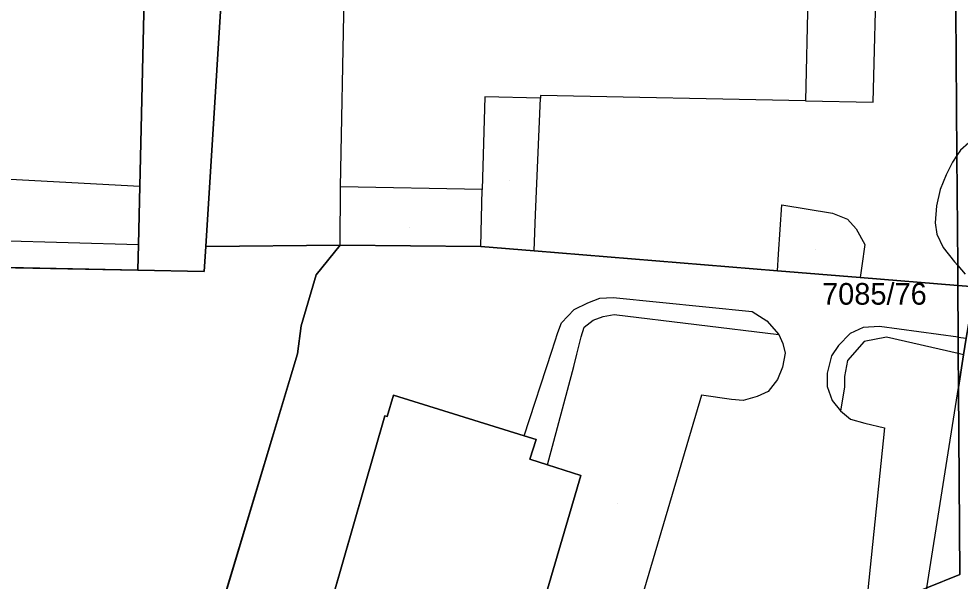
# Model space of a CAD drawing. Extents: x -266199 to -261993, y -1239047 to -1235108.
# Drawn here: x -263596.4 to -263509.4, y -1236835.9 to -1236783.9 of the extents above; entities that cross this region are included whole.
import ezdxf

# ---------------------------------------------------------------- set-up
doc = ezdxf.new("R2010")
doc.units = 0
for name, color, linetype in [('body_kn', 7, 'Continuous'), ('kladpar_druhypozemkov', 7, 'Continuous'), ('kladpar_hranice', 7, 'Continuous'), ('kladpar_parcelnecisla', 7, 'Continuous'), ('kladpar_plochy', 7, 'Continuous'), ('zappar_hrandruhpozemk', 7, 'Continuous')]:
    doc.layers.add(name, color=color, linetype=linetype)

msp = doc.modelspace()

# ---------------------------------------------------------------- linework, layer by layer
at = {"layer": 'body_kn'}
for p, q in [((-263553.34, -1236791.13), (-263553.34, -1236791.13)), ((-263548.18, -1236791.01), (-263548.18, -1236791.01)), ((-263548.18, -1236791.24), (-263548.18, -1236791.24)), ((-263523.72, -1236791.48), (-263523.72, -1236791.48)), ((-263523.72, -1236791.48), (-263523.72, -1236791.48)), ((-263517.47, -1236791.63), (-263517.47, -1236791.63)), ((-263517.47, -1236791.63), (-263517.47, -1236791.63)), ((-263509.73, -1236796.55), (-263509.73, -1236796.55)), ((-263509.73, -1236796.55), (-263509.73, -1236796.55)), ((-263510.14, -1236797.15), (-263510.14, -1236797.15)), ((-263510.73, -1236798.32), (-263510.73, -1236798.32)), ((-263585.19, -1236799.38), (-263585.19, -1236799.38)), ((-263566.66, -1236799.45), (-263566.66, -1236799.45)), ((-263566.66, -1236799.45), (-263566.66, -1236799.45)), ((-263553.58, -1236799.69), (-263553.58, -1236799.69)), ((-263553.58, -1236799.69), (-263553.58, -1236799.69)), ((-263511.27, -1236799.69), (-263511.27, -1236799.69)), ((-263525.89, -1236801.09), (-263525.89, -1236801.09)), ((-263511.62, -1236801.19), (-263511.62, -1236801.19)), ((-263548.64, -1236801.99), (-263548.64, -1236801.99)), ((-263521.23, -1236801.86), (-263521.23, -1236801.86)), ((-263519.83, -1236802.43), (-263519.83, -1236802.43)), ((-263519.04, -1236803.31), (-263519.04, -1236803.31)), ((-263511.74, -1236802.75), (-263511.74, -1236802.75)), ((-263511.58, -1236803.81), (-263511.58, -1236803.81)), ((-263585.32, -1236804.77), (-263585.32, -1236804.77)), ((-263579.09, -1236804.96), (-263579.09, -1236804.96)), ((-263579.09, -1236804.96), (-263579.09, -1236804.96)), ((-263566.69, -1236804.81), (-263566.69, -1236804.81)), ((-263566.69, -1236804.81), (-263566.69, -1236804.81)), ((-263553.7, -1236804.94), (-263553.7, -1236804.94)), ((-263553.7, -1236804.94), (-263553.7, -1236804.94)), ((-263518.23, -1236804.76), (-263518.23, -1236804.76)), ((-263511, -1236805.03), (-263511, -1236805.03)), ((-263548.78, -1236805.34), (-263548.78, -1236805.34)), ((-263548.78, -1236805.34), (-263548.78, -1236805.34)), ((-263526.2, -1236805.67), (-263526.2, -1236805.67)), ((-263518.51, -1236806.73), (-263518.51, -1236806.73)), ((-263509.94, -1236806.37), (-263509.94, -1236806.37)), ((-263509.66, -1236806.7), (-263509.66, -1236806.7)), ((-263509.66, -1236806.7), (-263509.66, -1236806.7)), ((-263585.37, -1236807.14), (-263585.37, -1236807.14)), ((-263579.23, -1236807.27), (-263579.23, -1236807.27)), ((-263568.91, -1236807.57), (-263568.91, -1236807.57)), ((-263526.3, -1236807.18), (-263526.3, -1236807.18)), ((-263526.3, -1236807.18), (-263526.3, -1236807.18)), ((-263518.66, -1236807.81), (-263518.66, -1236807.81)), ((-263509.65, -1236808.55), (-263509.65, -1236808.55)), ((-263543.8, -1236810.15), (-263543.8, -1236810.15)), ((-263542.7, -1236809.73), (-263542.7, -1236809.73)), ((-263541.49, -1236809.67), (-263541.49, -1236809.67)), ((-263545.08, -1236810.77), (-263545.08, -1236810.77)), ((-263541.37, -1236811.22), (-263541.37, -1236811.22)), ((-263528.63, -1236810.96), (-263528.63, -1236810.96)), ((-263546.25, -1236812), (-263546.25, -1236812)), ((-263543.33, -1236811.76), (-263543.33, -1236811.76)), ((-263542.39, -1236811.4), (-263542.39, -1236811.4)), ((-263527.29, -1236811.8), (-263527.29, -1236811.8)), ((-263570.28, -1236812.26), (-263570.28, -1236812.26)), ((-263546.58, -1236812.9), (-263546.58, -1236812.9)), ((-263544.16, -1236812.39), (-263544.16, -1236812.39)), ((-263526.18, -1236813.07), (-263526.18, -1236813.07)), ((-263526.18, -1236813.07), (-263526.18, -1236813.07)), ((-263519.58, -1236812.98), (-263519.58, -1236812.98)), ((-263518.39, -1236812.43), (-263518.39, -1236812.43)), ((-263516.88, -1236812.32), (-263516.88, -1236812.32)), ((-263544.44, -1236813.3), (-263544.44, -1236813.3)), ((-263525.8, -1236813.89), (-263525.8, -1236813.89)), ((-263518.29, -1236813.71), (-263518.29, -1236813.71)), ((-263516.24, -1236813.33), (-263516.24, -1236813.33)), ((-263509.62, -1236813.31), (-263509.62, -1236813.31)), ((-263509.62, -1236813.31), (-263509.62, -1236813.31)), ((-263547.14, -1236814.61), (-263547.14, -1236814.61)), ((-263525.59, -1236814.81), (-263525.59, -1236814.81)), ((-263520.66, -1236814.1), (-263520.66, -1236814.1)), ((-263570.64, -1236814.85), (-263570.64, -1236814.85)), ((-263544.82, -1236814.89), (-263544.82, -1236814.89)), ((-263521.32, -1236815.05), (-263521.32, -1236815.05)), ((-263519.84, -1236815.47), (-263519.84, -1236815.47)), ((-263509.61, -1236814.84), (-263509.61, -1236814.84)), ((-263509.61, -1236814.84), (-263509.61, -1236814.84)), ((-263545.12, -1236816.02), (-263545.12, -1236816.02)), ((-263525.84, -1236816.09), (-263525.84, -1236816.09)), ((-263526.3, -1236817.22), (-263526.3, -1236817.22)), ((-263521.71, -1236816.65), (-263521.71, -1236816.65)), ((-263520.11, -1236816.94), (-263520.11, -1236816.94)), ((-263521.72, -1236817.88), (-263521.72, -1236817.88)), ((-263520.11, -1236817.93), (-263520.11, -1236817.93)), ((-263509.59, -1236817.96), (-263509.59, -1236817.96)), ((-263509.59, -1236817.96), (-263509.59, -1236817.96)), ((-263561.76, -1236818.68), (-263561.76, -1236818.68)), ((-263533.31, -1236818.69), (-263533.31, -1236818.69)), ((-263530.56, -1236819.07), (-263530.56, -1236819.07)), ((-263529.47, -1236819.16), (-263529.47, -1236819.16)), ((-263528.18, -1236818.81), (-263528.18, -1236818.81)), ((-263527.16, -1236818.33), (-263527.16, -1236818.33)), ((-263521.26, -1236819.17), (-263521.26, -1236819.17)), ((-263562.55, -1236820.59), (-263562.55, -1236820.59)), ((-263562.34, -1236820.65), (-263562.34, -1236820.65)), ((-263520.48, -1236820.12), (-263520.48, -1236820.12)), ((-263519.55, -1236820.89), (-263519.55, -1236820.89)), ((-263518.23, -1236821.26), (-263518.23, -1236821.26)), ((-263516.42, -1236821.68), (-263516.42, -1236821.68)), ((-263549.7, -1236822.43), (-263549.7, -1236822.43)), ((-263549.7, -1236822.43), (-263549.7, -1236822.43)), ((-263548.59, -1236822.78), (-263548.59, -1236822.78)), ((-263549.17, -1236824.59), (-263549.17, -1236824.59)), ((-263547.53, -1236825.11), (-263547.53, -1236825.11)), ((-263547.53, -1236825.11), (-263547.53, -1236825.11)), ((-263544.46, -1236826.1), (-263544.46, -1236826.1)), ((-263509.47, -1236835.23), (-263509.47, -1236835.23))]:
    msp.add_line(p, q, dxfattribs=at)
at = {"layer": 'kladpar_druhypozemkov'}
for p, q in [((-263551.09, -1236798.86), (-263551.09, -1236798.86)), ((-263560.28, -1236803.17), (-263560.28, -1236803.17)), ((-263522.78, -1236805.2), (-263522.78, -1236805.2)), ((-263541.07, -1236828.72), (-263541.07, -1236828.72))]:
    msp.add_line(p, q, dxfattribs=at)
at = {"layer": 'kladpar_hranice'}
for points in [[(-263579.09, -1236804.96), (-263574.03, -1236723.99), (-263573.24, -1236712.39), (-263573.17, -1236711.39), (-263573.02, -1236709.11), (-263562.24, -1236707.17), (-263554.72, -1236705.82), (-263547.47, -1236703.63), (-263531.42, -1236698.79), (-263514.71, -1236693.75), (-263513.28, -1236692.44)], [(-263509.65, -1236808.55), (-263509.66, -1236806.7), (-263509.73, -1236796.55), (-263509.85, -1236778.52), (-263509.89, -1236771.97), (-263510.21, -1236725.35), (-263510.23, -1236722.06), (-263510.24, -1236720.81), (-263510.35, -1236704.18), (-263512.06, -1236697.34), (-263512.38, -1236696.03), (-263513.28, -1236692.44)], [(-263513.28, -1236692.44), (-263512.38, -1236696.03), (-263512.06, -1236697.34), (-263510.35, -1236704.18), (-263510.24, -1236720.81), (-263510.23, -1236722.06), (-263510.21, -1236725.35), (-263509.89, -1236771.97), (-263509.85, -1236778.52), (-263509.73, -1236796.55), (-263509.66, -1236806.7), (-263509.65, -1236808.55)], [(-263612.11, -1236717.26), (-263606.08, -1236716), (-263592.29, -1236713.13), (-263577.15, -1236709.97), (-263573.02, -1236709.11), (-263573.17, -1236711.39), (-263573.24, -1236712.39), (-263574.03, -1236723.99), (-263579.09, -1236804.96), (-263579.23, -1236807.27), (-263585.37, -1236807.14), (-263585.32, -1236804.77), (-263585.19, -1236799.38), (-263583.74, -1236736.71), (-263612.51, -1236735.84), (-263612.39, -1236730.32), (-263612.19, -1236721.02), (-263612.17, -1236719.74), (-263612.11, -1236717.26)], [(-263613.84, -1236797.84), (-263612.64, -1236741.89), (-263612.51, -1236735.84), (-263583.74, -1236736.71), (-263585.19, -1236799.38), (-263585.32, -1236804.77), (-263585.37, -1236807.14), (-263614.03, -1236806.55), (-263613.97, -1236803.91), (-263613.84, -1236797.84)], [(-263643.55, -1236801.17), (-263643.41, -1236803.03), (-263638.37, -1236803.18), (-263613.97, -1236803.91), (-263614.03, -1236806.55), (-263585.37, -1236807.14), (-263579.23, -1236807.27), (-263579.09, -1236804.96), (-263566.69, -1236804.81), (-263568.91, -1236807.57), (-263570.28, -1236812.26), (-263570.64, -1236814.85), (-263598.28, -1236906.87), (-263599.02, -1236908.76)], [(-263599.02, -1236908.76), (-263598.28, -1236906.87), (-263570.64, -1236814.85), (-263570.28, -1236812.26), (-263568.91, -1236807.57), (-263566.69, -1236804.81), (-263553.7, -1236804.94), (-263548.78, -1236805.34), (-263526.3, -1236807.18), (-263518.66, -1236807.81), (-263509.65, -1236808.55)], [(-263509.65, -1236808.55), (-263518.66, -1236807.81), (-263526.3, -1236807.18), (-263548.78, -1236805.34), (-263553.7, -1236804.94), (-263566.69, -1236804.81), (-263579.09, -1236804.96)], [(-263509.65, -1236808.55), (-263509.62, -1236813.31), (-263509.61, -1236814.84), (-263509.59, -1236817.96), (-263509.47, -1236835.23), (-263512.51, -1236836.48), (-263516.79, -1236838.25), (-263518.48, -1236875.69), (-263519.42, -1236896.41), (-263519.62, -1236900.98), (-263520.64, -1236923.49), (-263522.01, -1236925.48), (-263523.23, -1236927.5), (-263524.42, -1236929.5), (-263525.15, -1236930.67), (-263526.53, -1236931.83)], [(-263509.59, -1236817.96), (-263509.61, -1236814.84), (-263509.62, -1236813.31), (-263509.65, -1236808.55)], [(-263509.65, -1236808.55), (-263508.05, -1236808.68), (-263508.87, -1236813.41), (-263509.11, -1236814.95), (-263509.59, -1236817.96)], [(-263504.13, -1236809.2), (-263508.05, -1236808.68), (-263509.65, -1236808.55)], [(-263509.59, -1236817.96), (-263509.11, -1236814.95), (-263508.87, -1236813.41), (-263508.05, -1236808.68), (-263504.13, -1236809.2)], [(-263512.51, -1236836.48), (-263509.47, -1236835.23), (-263509.59, -1236817.96)], [(-263551.29, -1236849.39), (-263544.46, -1236826.1), (-263547.53, -1236825.11), (-263549.17, -1236824.59), (-263548.59, -1236822.78), (-263549.7, -1236822.43), (-263561.76, -1236818.68), (-263562.34, -1236820.65), (-263562.55, -1236820.59), (-263571.03, -1236850.07)], [(-263571.03, -1236850.07), (-263562.55, -1236820.59), (-263562.34, -1236820.65), (-263561.76, -1236818.68), (-263549.7, -1236822.43), (-263548.59, -1236822.78), (-263549.17, -1236824.59), (-263547.53, -1236825.11), (-263544.46, -1236826.1), (-263551.29, -1236849.39)]]:
    msp.add_lwpolyline(points, dxfattribs=at)
at = {"layer": 'kladpar_plochy'}
for p, q in [((-263579.23, -1236807.27), (-263579.09, -1236804.96)), ((-263579.09, -1236804.96), (-263566.69, -1236804.81)), ((-263566.69, -1236804.81), (-263568.91, -1236807.57)), ((-263568.91, -1236807.57), (-263566.69, -1236804.81)), ((-263566.69, -1236804.81), (-263553.7, -1236804.94)), ((-263553.7, -1236804.94), (-263548.78, -1236805.34)), ((-263548.78, -1236805.34), (-263526.3, -1236807.18)), ((-263614.03, -1236806.55), (-263585.37, -1236807.14)), ((-263585.37, -1236807.14), (-263579.23, -1236807.27)), ((-263568.91, -1236807.57), (-263570.28, -1236812.26)), ((-263570.28, -1236812.26), (-263568.91, -1236807.57)), ((-263526.3, -1236807.18), (-263518.66, -1236807.81)), ((-263518.66, -1236807.81), (-263509.65, -1236808.55)), ((-263509.65, -1236808.55), (-263509.62, -1236813.31)), ((-263570.28, -1236812.26), (-263570.64, -1236814.85)), ((-263570.64, -1236814.85), (-263570.28, -1236812.26)), ((-263509.62, -1236813.31), (-263509.61, -1236814.84)), ((-263570.64, -1236814.85), (-263598.28, -1236906.87)), ((-263598.28, -1236906.87), (-263570.64, -1236814.85)), ((-263509.61, -1236814.84), (-263509.59, -1236817.96)), ((-263509.59, -1236817.96), (-263509.47, -1236835.23)), ((-263561.76, -1236818.68), (-263562.34, -1236820.65)), ((-263549.7, -1236822.43), (-263561.76, -1236818.68)), ((-263562.55, -1236820.59), (-263571.03, -1236850.07)), ((-263562.34, -1236820.65), (-263562.55, -1236820.59)), ((-263548.59, -1236822.78), (-263549.7, -1236822.43)), ((-263549.17, -1236824.59), (-263548.59, -1236822.78)), ((-263547.53, -1236825.11), (-263549.17, -1236824.59)), ((-263544.46, -1236826.1), (-263547.53, -1236825.11)), ((-263551.29, -1236849.39), (-263544.46, -1236826.1)), ((-263509.47, -1236835.23), (-263512.51, -1236836.48))]:
    msp.add_line(p, q, dxfattribs=at)
for points in [[(-263508.05, -1236808.68), (-263509.65, -1236808.55), (-263509.66, -1236806.7), (-263509.73, -1236796.55), (-263509.85, -1236778.52), (-263509.89, -1236771.97), (-263510.21, -1236725.35), (-263510.23, -1236722.06), (-263510.24, -1236720.81), (-263510.35, -1236704.18), (-263512.06, -1236697.34), (-263512.38, -1236696.03), (-263513.28, -1236692.44), (-263510.88, -1236692.59), (-263510.21, -1236695.48), (-263509.9, -1236696.81), (-263504.42, -1236720.38)], [(-263509.85, -1236778.52), (-263509.73, -1236796.55), (-263509.66, -1236806.7), (-263509.65, -1236808.55), (-263518.66, -1236807.81), (-263526.3, -1236807.18), (-263548.78, -1236805.34), (-263553.7, -1236804.94), (-263566.69, -1236804.81), (-263579.09, -1236804.96), (-263574.03, -1236723.99)], [(-263571.03, -1236850.07), (-263562.55, -1236820.59), (-263562.34, -1236820.65), (-263561.76, -1236818.68), (-263549.7, -1236822.43), (-263548.59, -1236822.78), (-263549.17, -1236824.59), (-263547.53, -1236825.11), (-263544.46, -1236826.1), (-263551.29, -1236849.39)]]:
    msp.add_lwpolyline(points, dxfattribs=at)
for points in [[(-263612.11, -1236717.26), (-263606.08, -1236716), (-263592.29, -1236713.13), (-263577.15, -1236709.97), (-263573.02, -1236709.11), (-263573.17, -1236711.39), (-263573.24, -1236712.39), (-263574.03, -1236723.99), (-263579.09, -1236804.96), (-263579.23, -1236807.27), (-263585.37, -1236807.14), (-263585.32, -1236804.77), (-263585.19, -1236799.38), (-263583.74, -1236736.71), (-263612.51, -1236735.84), (-263612.39, -1236730.32), (-263612.19, -1236721.02), (-263612.17, -1236719.74)], [(-263613.84, -1236797.84), (-263612.64, -1236741.89), (-263612.51, -1236735.84), (-263583.74, -1236736.71), (-263585.19, -1236799.38), (-263585.32, -1236804.77), (-263585.37, -1236807.14), (-263614.03, -1236806.55), (-263613.97, -1236803.91)], [(-263504.13, -1236809.2), (-263504.7, -1236814.24), (-263504.89, -1236815.91), (-263510.2, -1236861.98), (-263514.5, -1236897.94), (-263515.05, -1236902.26), (-263516.4, -1236911.92), (-263518.7, -1236920.21), (-263520.64, -1236923.49), (-263519.62, -1236900.98), (-263519.42, -1236896.41), (-263518.48, -1236875.69), (-263516.01, -1236858.67), (-263512.51, -1236836.48), (-263509.47, -1236835.23), (-263509.59, -1236817.96), (-263509.11, -1236814.95), (-263508.87, -1236813.41), (-263508.05, -1236808.68)], [(-263509.59, -1236817.96), (-263509.61, -1236814.84), (-263509.62, -1236813.31), (-263509.65, -1236808.55), (-263508.05, -1236808.68), (-263508.87, -1236813.41), (-263509.11, -1236814.95)]]:
    msp.add_lwpolyline(points, close=True, dxfattribs=at)
at = {"layer": 'zappar_hrandruhpozemk'}
for p, q in [((-263566.66, -1236799.45), (-263566.07, -1236770.45)), ((-263523.25, -1236771.41), (-263523.72, -1236791.48)), ((-263548.64, -1236801.99), (-263548.18, -1236791.24)), ((-263523.72, -1236791.48), (-263517.47, -1236791.63)), ((-263613.84, -1236797.84), (-263585.19, -1236799.38)), ((-263566.69, -1236804.81), (-263566.66, -1236799.45)), ((-263553.58, -1236799.69), (-263566.66, -1236799.45)), ((-263553.7, -1236804.94), (-263553.58, -1236799.69)), ((-263511.27, -1236799.69), (-263511.62, -1236801.19)), ((-263526.2, -1236805.67), (-263525.89, -1236801.09)), ((-263548.78, -1236805.34), (-263548.64, -1236801.99)), ((-263613.97, -1236803.91), (-263585.32, -1236804.77)), ((-263526.3, -1236807.18), (-263526.2, -1236805.67)), ((-263509.66, -1236806.7), (-263508.97, -1236807.51)), ((-263541.49, -1236809.67), (-263528.63, -1236810.96)), ((-263541.37, -1236811.22), (-263526.18, -1236813.07)), ((-263509.62, -1236813.31), (-263516.88, -1236812.32)), ((-263509.61, -1236814.84), (-263516.24, -1236813.33)), ((-263509.62, -1236813.31), (-263508.87, -1236813.41)), ((-263509.11, -1236814.95), (-263509.61, -1236814.84)), ((-263512.51, -1236836.48), (-263509.59, -1236817.96)), ((-263533.31, -1236818.69), (-263542.62, -1236850.05)), ((-263516.42, -1236821.68), (-263519.71, -1236853.98))]:
    msp.add_line(p, q, dxfattribs=at)
for points in [[(-263517.47, -1236791.63), (-263517.12, -1236778.42), (-263517, -1236771.71)], [(-263523.72, -1236791.48), (-263548.18, -1236791.01), (-263548.18, -1236791.24), (-263553.34, -1236791.13), (-263553.58, -1236799.69)], [(-263503.59, -1236795.31), (-263507.49, -1236795.01), (-263508.62, -1236795.36), (-263509.39, -1236796.06), (-263509.73, -1236796.55)], [(-263509.73, -1236796.55), (-263510.14, -1236797.15), (-263510.73, -1236798.32), (-263511.27, -1236799.69)], [(-263525.89, -1236801.09), (-263521.23, -1236801.86), (-263519.83, -1236802.43), (-263519.04, -1236803.31), (-263518.23, -1236804.76), (-263518.51, -1236806.73), (-263518.66, -1236807.81)], [(-263511.62, -1236801.19), (-263511.74, -1236802.75), (-263511.58, -1236803.81), (-263511, -1236805.03), (-263509.94, -1236806.37), (-263509.66, -1236806.7)], [(-263549.7, -1236822.43), (-263547.14, -1236814.61), (-263546.58, -1236812.9), (-263546.25, -1236812), (-263545.08, -1236810.77), (-263543.8, -1236810.15), (-263542.7, -1236809.73), (-263541.49, -1236809.67)], [(-263547.53, -1236825.11), (-263545.12, -1236816.02), (-263544.82, -1236814.89), (-263544.44, -1236813.3), (-263544.16, -1236812.39), (-263543.33, -1236811.76), (-263542.39, -1236811.4), (-263541.37, -1236811.22)], [(-263528.63, -1236810.96), (-263527.29, -1236811.8), (-263526.18, -1236813.07)], [(-263526.18, -1236813.07), (-263525.8, -1236813.89), (-263525.59, -1236814.81), (-263525.84, -1236816.09), (-263526.3, -1236817.22), (-263527.16, -1236818.33), (-263528.18, -1236818.81), (-263529.47, -1236819.16), (-263530.56, -1236819.07), (-263533.31, -1236818.69)], [(-263516.88, -1236812.32), (-263518.39, -1236812.43), (-263519.58, -1236812.98), (-263520.66, -1236814.1), (-263521.32, -1236815.05), (-263521.71, -1236816.65), (-263521.72, -1236817.88), (-263521.26, -1236819.17), (-263520.48, -1236820.12)], [(-263516.24, -1236813.33), (-263518.29, -1236813.71), (-263519.84, -1236815.47), (-263520.11, -1236816.94), (-263520.11, -1236817.93), (-263520.48, -1236820.12), (-263519.55, -1236820.89), (-263518.23, -1236821.26), (-263516.42, -1236821.68)]]:
    msp.add_lwpolyline(points, dxfattribs=at)

# ---------------------------------------------------------------- texts
at = {"layer": 'kladpar_parcelnecisla'}
msp.add_text('7085/76', height=2, dxfattribs=at).set_placement((-263522.184, -1236810.32))

doc.saveas('drawing.dxf')
